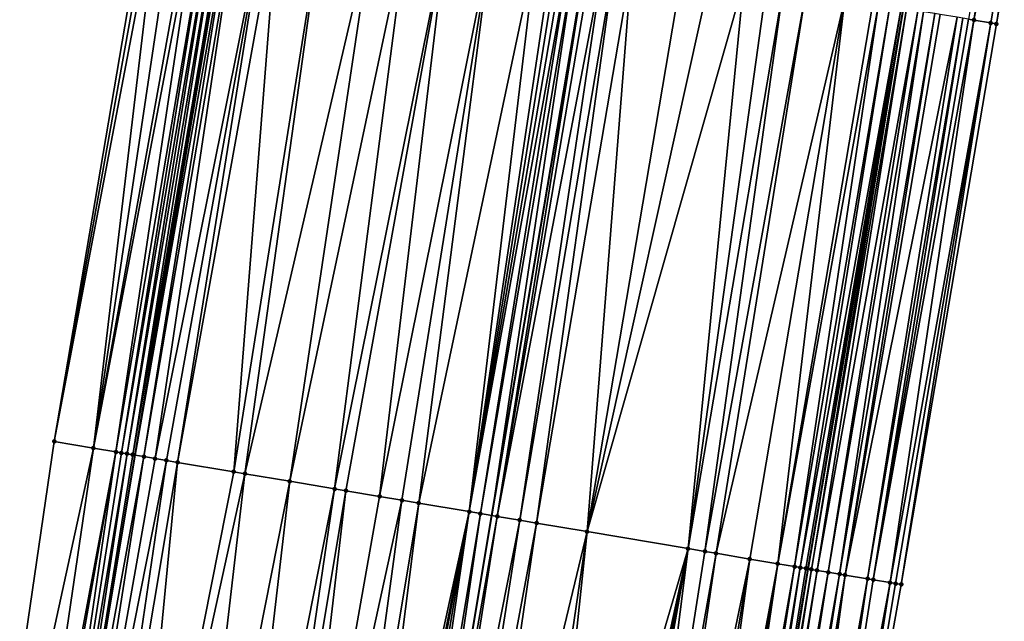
# Model space of a CAD drawing. Header units: feet. Extents: x 2004186 to 2014793, y 836912 to 864902.
# Tile 905 of 974: x 2004262 to 2004297, y 861914 to 861935. Entities that reach past the tile are written whole.
import ezdxf

# ---------------------------------------------------------------- set-up
doc = ezdxf.new("R2010")
doc.units = ezdxf.units.FT
doc.header["$LTSCALE"] = 100
doc.header["$MEASUREMENT"] = 0
for name, color, linetype, lineweight in [('EP_Travel Lane', 5, 'Continuous', 40), ('GPL_Skip Line', 2, 'Continuous', 40), ('Road Shots', 4, 'Continuous', 200), ('Road X-Section', 30, 'Continuous', 13)]:
    doc.layers.add(name, color=color, linetype=linetype, lineweight=lineweight)
doc.layers.add('I-77 SB_MM21-27-Surface-Border', color=7, linetype='Continuous')
doc.layers.add('I-77 SB_MM21-27-Surface-TIN', color=7, linetype='Continuous')

msp = doc.modelspace()

# ---------------------------------------------------------------- linework, layer by layer
at = {"layer": 'EP_Travel Lane'}
for points in [[(2004244.871533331, 861781.4747629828, 475.8894471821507), (2004247.706480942, 861801.2686498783, 476.2963339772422), (2004250.541511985, 861821.0631193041, 476.6735171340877), (2004253.598039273, 861840.9998284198, 477.0790103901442), (2004256.666802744, 861860.7592060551, 477.4664519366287), (2004259.735564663, 861880.5185737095, 477.8544267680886), (2004262.804317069, 861900.2778800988, 478.2456128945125), (2004266.111545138, 861920.1660222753, 478.6505441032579), (2004269.446542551, 861939.882200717, 479.03823395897), (2004272.781536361, 861959.5983578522, 479.4270138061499), (2004276.116567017, 861979.31473282, 479.8046323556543), (2004279.687520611, 861999.1749331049, 480.1635471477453), (2004283.304677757, 862018.8423221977, 480.495595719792), (2004286.921936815, 862038.5102654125, 480.795042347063), (2004290.539097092, 862058.1776715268, 481.1260890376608), (2004294.398704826, 862077.9631799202, 481.4208840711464), (2004298.326517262, 862097.5716404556, 481.7131366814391)], [(2004268.724748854, 861778.0972558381, 475.0505787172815), (2004271.519651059, 861797.8973254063, 475.4332667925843), (2004274.314531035, 861817.6972375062, 475.8239820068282), (2004277.314354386, 861837.3090696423, 476.1774537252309), (2004280.383158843, 861857.0687111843, 476.5510465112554), (2004283.451883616, 861876.8278396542, 476.9515774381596), (2004286.520636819, 861896.5871511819, 477.3424998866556), (2004289.78032483, 861916.1661944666, 477.7426439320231), (2004293.126251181, 861935.8802423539, 478.144050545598), (2004296.47219236, 861955.5943776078, 478.5409800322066), (2004299.81811013, 861975.3083749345, 478.944975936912), (2004303.329893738, 861994.8298725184, 479.3114861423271), (2004306.93671772, 862014.4984996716, 479.6815246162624), (2004310.543484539, 862034.1668151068, 480.0699002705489), (2004314.150407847, 862053.8359838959, 480.4080714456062), (2004317.950573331, 862073.3244854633, 480.745658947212), (2004321.878194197, 862092.9319896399, 481.0961759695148)]]:
    msp.add_polyline3d(points, dxfattribs=at)
at = {"layer": 'GPL_Skip Line'}
msp.add_polyline3d([(2004257.413331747, 861779.6982629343, 475.4802737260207), (2004260.230374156, 861799.4948755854, 475.8782724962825), (2004263.047487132, 861819.2919841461, 476.2509877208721), (2004266.09168847, 861839.055107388, 476.6269294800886), (2004269.180808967, 861858.8112578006, 477.0166406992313), (2004272.269952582, 861878.5675560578, 477.3985859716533), (2004275.359044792, 861898.3235255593, 477.7978000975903), (2004278.650188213, 861918.0464854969, 478.1999728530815), (2004281.996878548, 861937.7605591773, 478.5936307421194), (2004285.343570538, 861957.4746425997, 478.9867891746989), (2004288.690267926, 861977.1887578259, 479.3783170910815), (2004292.242436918, 861996.8669209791, 479.7472093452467), (2004295.869048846, 862016.5323048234, 480.094147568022), (2004299.495683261, 862036.1978106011, 480.4339104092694), (2004303.122345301, 862055.8634661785, 480.7648580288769), (2004306.917893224, 862075.4967837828, 481.1006554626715), (2004310.791516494, 862095.1154618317, 481.4211498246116)], dxfattribs=at)
at = {"layer": 'I-77 SB_MM21-27-Surface-Border', "color": 3, "linetype": 'ByBlock', "lineweight": -2}
for points in [[(2004243.74974978, 861781.6338770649, 475.9151746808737), (2004246.962803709, 861801.3741436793, 476.3128690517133), (2004249.977913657, 861821.1430174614, 476.6885808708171), (2004252.653536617, 861841.1470345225, 477.1035539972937), (2004254.95220891, 861861.0264397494, 477.5107749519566), (2004257.646090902, 861880.8441254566, 477.9140863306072), (2004260.339979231, 861900.6618516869, 478.3152617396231), (2004263.268426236, 861920.646776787, 478.7451031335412), (2004266.615157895, 861940.3610938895, 479.1262806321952), (2004269.961900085, 861960.0754730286, 479.5042749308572), (2004273.308641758, 861979.7898491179, 479.8824322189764), (2004276.899558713, 861999.6875881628, 480.2483322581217), (2004280.722957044, 862019.3172587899, 480.5624132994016), (2004284.74311794, 862038.9110869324, 480.8512477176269), (2004288.763240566, 862058.504707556, 481.1522894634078), (2004292.985715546, 862078.241680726, 481.4494763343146), (2004298.036787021, 862097.6288062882, 481.7154901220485)], [(2004323.546783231, 862092.604838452, 480.9611027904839), (2004319.477055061, 862073.0254436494, 480.6076028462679), (2004316.695349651, 862053.3707454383, 480.1753278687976), (2004313.462204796, 862033.6333618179, 479.7964136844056), (2004310.032382, 862013.9322795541, 479.4157512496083), (2004306.405878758, 861994.2674850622, 479.0341319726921), (2004303.086838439, 861974.7599758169, 478.6208174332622), (2004299.740028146, 861955.0451955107, 478.2633899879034), (2004296.393383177, 861935.3313890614, 477.8560285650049), (2004293.046839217, 861915.6181776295, 477.4181642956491), (2004289.588431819, 861896.1133765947, 477.0392939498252), (2004286.499277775, 861876.3570116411, 476.6608484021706), (2004282.817234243, 861856.6927466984, 476.3134644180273), (2004279.728001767, 861836.9358801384, 475.9613643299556), (2004276.315557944, 861817.416232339, 475.6371162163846), (2004272.706248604, 861797.7305978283, 475.3271096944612), (2004270.87945956, 861777.7946982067, 474.8478907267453)]]:
    msp.add_polyline3d(points, dxfattribs=at)
at = {"layer": 'I-77 SB_MM21-27-Surface-TIN', "color": 128, "linetype": 'ByBlock', "lineweight": -2}
for points in [[(2004298.753839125, 861955.2108285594, 478.352282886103), (2004295.407192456, 861935.497012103, 477.9454347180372), (2004295.60442542, 861935.4638569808, 477.9291178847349)], [(2004299.542798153, 861955.0783681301, 478.2788097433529), (2004298.753839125, 861955.2108285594, 478.352282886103), (2004295.60442542, 861935.4638569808, 477.9291178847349)], [(2004299.542798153, 861955.0783681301, 478.2788097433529), (2004295.60442542, 861935.4638569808, 477.9291178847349), (2004296.196147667, 861935.364529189, 477.8731141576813)], [(2004299.542798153, 861955.0783681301, 478.2788097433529), (2004296.196147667, 861935.364529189, 477.8731141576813), (2004296.393383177, 861935.3313890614, 477.8560285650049)], [(2004299.542798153, 861955.0783681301, 478.2788097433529), (2004296.393383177, 861935.3313890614, 477.8560285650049), (2004299.740028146, 861955.0451955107, 478.2633899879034)], [(2004266.812363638, 861940.3277784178, 479.1181845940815), (2004266.615157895, 861940.3610938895, 479.1262806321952), (2004263.268426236, 861920.646776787, 478.7451031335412)], [(2004267.009582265, 861940.2945388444, 479.1061974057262), (2004266.812363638, 861940.3277784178, 479.1181845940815), (2004263.268426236, 861920.646776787, 478.7451031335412)], [(2004267.009582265, 861940.2945388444, 479.1061974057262), (2004263.268426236, 861920.646776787, 478.7451031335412), (2004264.648827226, 861920.4133375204, 478.7002719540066)], [(2004267.601179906, 861940.1944770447, 479.0878248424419), (2004267.009582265, 861940.2945388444, 479.1061974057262), (2004264.648827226, 861920.4133375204, 478.7002719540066)], [(2004268.192761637, 861940.0943215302, 479.0742568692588), (2004267.601179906, 861940.1944770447, 479.0878248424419), (2004264.648827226, 861920.4133375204, 478.7002719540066)], [(2004268.389946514, 861940.0608831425, 479.0724624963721), (2004268.192761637, 861940.0943215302, 479.0742568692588), (2004264.648827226, 861920.4133375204, 478.7002719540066)], [(2004268.389946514, 861940.0608831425, 479.0724624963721), (2004264.648827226, 861920.4133375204, 478.7002719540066), (2004265.437618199, 861920.2798871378, 478.6775516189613)], [(2004268.784339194, 861939.9941414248, 479.0619496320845), (2004268.389946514, 861940.0608831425, 479.0724624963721), (2004265.437618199, 861920.2798871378, 478.6775516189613)], [(2004268.784339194, 861939.9941414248, 479.0619496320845), (2004265.437618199, 861920.2798871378, 478.6775516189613), (2004265.634828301, 861920.24659735, 478.6681388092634)], [(2004268.981544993, 861939.9608262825, 479.0538366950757), (2004268.784339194, 861939.9941414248, 479.0619496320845), (2004265.634828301, 861920.24659735, 478.6681388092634)], [(2004268.981544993, 861939.9608262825, 479.0538366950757), (2004265.634828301, 861920.24659735, 478.6681388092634), (2004265.832046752, 861920.2133567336, 478.6562050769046)], [(2004269.178762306, 861939.9275789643, 479.0422465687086), (2004268.981544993, 861939.9608262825, 479.0538366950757), (2004265.832046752, 861920.2133567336, 478.6562050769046)], [(2004269.178762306, 861939.9275789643, 479.0422465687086), (2004265.832046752, 861920.2133567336, 478.6562050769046), (2004266.029245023, 861920.179997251, 478.650365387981)], [(2004269.375958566, 861939.8942076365, 479.0370141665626), (2004269.178762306, 861939.9275789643, 479.0422465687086), (2004266.029245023, 861920.179997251, 478.650365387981)], [(2004269.375958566, 861939.8942076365, 479.0370141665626), (2004266.029245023, 861920.179997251, 478.650365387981), (2004269.446542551, 861939.882200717, 479.03823395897)], [(2004266.029245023, 861920.179997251, 478.650365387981), (2004266.111545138, 861920.1660222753, 478.6505441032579), (2004269.446542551, 861939.882200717, 479.03823395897)], [(2004269.573126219, 861939.860667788, 479.0404215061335), (2004269.446542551, 861939.882200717, 479.03823395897), (2004266.111545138, 861920.1660222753, 478.6505441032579)], [(2004269.573126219, 861939.860667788, 479.0404215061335), (2004266.111545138, 861920.1660222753, 478.6505441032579), (2004266.423600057, 861920.1130337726, 478.6512217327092)], [(2004269.770302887, 861939.8271810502, 479.0411059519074), (2004269.573126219, 861939.860667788, 479.0404215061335), (2004266.423600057, 861920.1130337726, 478.6512217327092)], [(2004269.770302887, 861939.8271810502, 479.0411059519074), (2004266.423600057, 861920.1130337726, 478.6512217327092), (2004266.817994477, 861920.046302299, 478.6401836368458)], [(2004270.756276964, 861939.6602818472, 479.0171261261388), (2004269.770302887, 861939.8271810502, 479.0411059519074), (2004266.817994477, 861920.046302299, 478.6401836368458)], [(2004270.756276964, 861939.6602818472, 479.0171261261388), (2004266.817994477, 861920.046302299, 478.6401836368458), (2004267.212376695, 861919.9794989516, 478.6328303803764)], [(2004270.756276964, 861939.6602818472, 479.0171261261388), (2004267.212376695, 861919.9794989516, 478.6328303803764), (2004267.606769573, 861919.9127583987, 478.6222577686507)], [(2004271.15067939, 861939.5935975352, 479.0036701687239), (2004270.756276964, 861939.6602818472, 479.0171261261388), (2004267.606769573, 861919.9127583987, 478.6222577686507)], [(2004271.15067939, 861939.5935975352, 479.0036701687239), (2004267.606769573, 861919.9127583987, 478.6222577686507), (2004269.578813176, 861919.579522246, 478.5454724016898)], [(2004272.728316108, 861939.3270194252, 478.941687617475), (2004271.15067939, 861939.5935975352, 479.0036701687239), (2004269.578813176, 861919.579522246, 478.5454724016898)], [(2004272.728316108, 861939.3270194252, 478.941687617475), (2004269.578813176, 861919.579522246, 478.5454724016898), (2004269.973221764, 861919.5128742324, 478.5301554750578)], [(2004274.50313951, 861939.027013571, 478.8773650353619), (2004272.728316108, 861939.3270194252, 478.941687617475), (2004269.973221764, 861919.5128742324, 478.5301554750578)], [(2004274.50313951, 861939.027013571, 478.8773650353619), (2004269.973221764, 861919.5128742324, 478.5301554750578), (2004271.550846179, 861919.2462236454, 478.4718886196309)], [(2004275.686363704, 861938.8270602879, 478.8318881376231), (2004274.50313951, 861939.027013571, 478.8773650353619), (2004271.550846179, 861919.2462236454, 478.4718886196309)], [(2004275.686363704, 861938.8270602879, 478.8318881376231), (2004271.550846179, 861919.2462236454, 478.4718886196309), (2004273.128476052, 861918.979605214, 478.4119732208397)], [(2004277.06679242, 861938.5937843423, 478.7786838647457), (2004275.686363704, 861938.8270602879, 478.8318881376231), (2004273.128476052, 861918.979605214, 478.4119732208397)], [(2004277.06679242, 861938.5937843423, 478.7786838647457), (2004273.128476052, 861918.979605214, 478.4119732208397), (2004273.522889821, 861918.9129877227, 478.3950914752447)], [(2004277.06679242, 861938.5937843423, 478.7786838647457), (2004273.522889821, 861918.9129877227, 478.3950914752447), (2004274.706124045, 861918.7130935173, 478.3465857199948)], [(2004278.644439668, 861938.3272682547, 478.7135215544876), (2004277.06679242, 861938.5937843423, 478.7786838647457), (2004274.706124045, 861918.7130935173, 478.3465857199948)], [(2004278.644439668, 861938.3272682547, 478.7135215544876), (2004274.706124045, 861918.7130935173, 478.3465857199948), (2004275.494946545, 861918.5798288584, 478.3143436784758)], [(2004278.644439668, 861938.3272682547, 478.7135215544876), (2004275.494946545, 861918.5798288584, 478.3143436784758), (2004276.086567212, 861918.479902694, 478.2890173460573)], [(2004280.222074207, 861938.0606773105, 478.6521969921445), (2004278.644439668, 861938.3272682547, 478.7135215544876), (2004276.086567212, 861918.479902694, 478.2890173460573)], [(2004280.222074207, 861938.0606773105, 478.6521969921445), (2004276.086567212, 861918.479902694, 478.2890173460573), (2004277.861408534, 861918.1800024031, 478.2192826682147)], [(2004280.813683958, 861937.9606868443, 478.6301673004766), (2004280.222074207, 861938.0606773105, 478.6521969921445), (2004277.861408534, 861918.1800024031, 478.2192826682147)], [(2004281.010895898, 861937.9274078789, 478.6201996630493), (2004280.813683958, 861937.9606868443, 478.6301673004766), (2004277.861408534, 861918.1800024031, 478.2192826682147)], [(2004281.208097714, 861937.8940692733, 478.6132896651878), (2004281.010895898, 861937.9274078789, 478.6201996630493), (2004277.861408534, 861918.1800024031, 478.2192826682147)], [(2004281.405285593, 861937.8606485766, 478.6105883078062), (2004281.208097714, 861937.8940692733, 478.6132896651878), (2004277.861408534, 861918.1800024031, 478.2192826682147)], [(2004281.405285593, 861937.8606485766, 478.6105883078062), (2004277.861408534, 861918.1800024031, 478.2192826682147), (2004278.25579024, 861918.1131960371, 478.2120841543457)], [(2004281.602486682, 861937.8273056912, 478.6038977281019), (2004281.405285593, 861937.8606485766, 478.6105883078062), (2004278.25579024, 861918.1131960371, 478.2120841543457)], [(2004281.602486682, 861937.8273056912, 478.6038977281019), (2004278.25579024, 861918.1131960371, 478.2120841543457), (2004278.650188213, 861918.0464854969, 478.1999728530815)], [(2004281.602486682, 861937.8273056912, 478.6038977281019), (2004278.650188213, 861918.0464854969, 478.1999728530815), (2004281.996878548, 861937.7605591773, 478.5936307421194)], [(2004278.8473872, 861918.0131302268, 478.1939172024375), (2004281.996878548, 861937.7605591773, 478.5936307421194), (2004278.650188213, 861918.0464854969, 478.1999728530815)], [(2004282.194074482, 861937.7271859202, 478.5884972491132), (2004281.996878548, 861937.7605591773, 478.5936307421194), (2004278.8473872, 861918.0131302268, 478.1939172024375)], [(2004282.588480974, 861937.660525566, 478.5738130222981), (2004282.194074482, 861937.7271859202, 478.5884972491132), (2004278.8473872, 861918.0131302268, 478.1939172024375)], [(2004282.588480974, 861937.660525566, 478.5738130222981), (2004278.8473872, 861918.0131302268, 478.1939172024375), (2004279.636201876, 861917.8798194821, 478.1640378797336)], [(2004282.982887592, 861937.593865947, 478.5590911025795), (2004282.588480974, 861937.660525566, 478.5738130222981), (2004279.636201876, 861917.8798194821, 478.1640378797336)], [(2004282.982887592, 861937.593865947, 478.5590911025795), (2004279.636201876, 861917.8798194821, 478.1640378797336), (2004280.227803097, 861917.7797787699, 478.1445841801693)], [(2004283.574493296, 861937.4938516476, 478.5382832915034), (2004282.982887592, 861937.593865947, 478.5590911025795), (2004280.227803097, 861917.7797787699, 478.1445841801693)], [(2004283.574493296, 861937.4938516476, 478.5382832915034), (2004280.227803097, 861917.7797787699, 478.1445841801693), (2004282.002650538, 861917.4799145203, 478.0730017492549)], [(2004285.349343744, 861937.1940051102, 478.4657928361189), (2004283.574493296, 861937.4938516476, 478.5382832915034), (2004282.002650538, 861917.4799145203, 478.0730017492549)], [(2004286.335350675, 861937.0272994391, 478.4318910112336), (2004285.349343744, 861937.1940051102, 478.4657928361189), (2004282.002650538, 861917.4799145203, 478.0730017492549)], [(2004287.518575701, 861936.8273510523, 478.3861630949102), (2004286.335350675, 861937.0272994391, 478.4318910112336), (2004282.002650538, 861917.4799145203, 478.0730017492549)], [(2004287.518575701, 861936.8273510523, 478.3861630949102), (2004282.002650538, 861917.4799145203, 478.0730017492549), (2004285.552289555, 861916.8798569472, 477.9467078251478)], [(2004288.307368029, 861936.69390866, 478.3630331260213), (2004287.518575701, 861936.8273510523, 478.3861630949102), (2004285.552289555, 861916.8798569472, 477.9467078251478)], [(2004288.898976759, 861936.5939121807, 478.3413117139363), (2004288.307368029, 861936.69390866, 478.3630331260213), (2004285.552289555, 861916.8798569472, 477.9467078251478)], [(2004288.898976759, 861936.5939121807, 478.3413117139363), (2004285.552289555, 861916.8798569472, 477.9467078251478), (2004286.143911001, 861916.7799353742, 477.9211460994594)], [(2004289.687799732, 861936.4606503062, 478.3089269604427), (2004288.898976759, 861936.5939121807, 478.3413117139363), (2004286.143911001, 861916.7799353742, 477.9211460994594)], [(2004289.687799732, 861936.4606503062, 478.3089269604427), (2004286.143911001, 861916.7799353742, 477.9211460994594), (2004286.53832278, 861916.7133061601, 477.9048653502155)], [(2004291.068229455, 861936.2273802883, 478.2554187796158), (2004289.687799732, 861936.4606503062, 478.3089269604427), (2004286.53832278, 861916.7133061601, 477.9048653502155)], [(2004291.068229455, 861936.2273802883, 478.2554187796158), (2004286.53832278, 861916.7133061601, 477.9048653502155), (2004287.721537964, 861916.5132998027, 477.8621094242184)], [(2004291.068229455, 861936.2273802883, 478.2554187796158), (2004287.721537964, 861916.5132998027, 477.8621094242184), (2004288.707583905, 861916.3468239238, 477.8164265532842)], [(2004292.054281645, 861936.060941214, 478.2078490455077), (2004291.068229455, 861936.2273802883, 478.2554187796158), (2004288.707583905, 861916.3468239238, 477.8164265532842)], [(2004292.251502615, 861936.0277154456, 478.1951541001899), (2004292.054281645, 861936.060941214, 478.2078490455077), (2004288.707583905, 861916.3468239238, 477.8164265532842)], [(2004292.251502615, 861936.0277154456, 478.1951541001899), (2004288.707583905, 861916.3468239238, 477.8164265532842), (2004289.299230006, 861916.247047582, 477.7834191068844)], [(2004292.645926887, 861935.961159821, 478.1751005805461), (2004292.251502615, 861936.0277154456, 478.1951541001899), (2004289.299230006, 861916.247047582, 477.7834191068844)], [(2004292.645926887, 861935.961159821, 478.1751005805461), (2004289.299230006, 861916.247047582, 477.7834191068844), (2004289.496452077, 861916.2138282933, 477.7703919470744)], [(2004293.040375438, 861935.8947472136, 478.1477148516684), (2004292.645926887, 861935.961159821, 478.1751005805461), (2004289.496452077, 861916.2138282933, 477.7703919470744)], [(2004293.040375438, 861935.8947472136, 478.1477148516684), (2004289.496452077, 861916.2138282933, 477.7703919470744), (2004289.693698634, 861916.1807532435, 477.7499699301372)], [(2004293.040375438, 861935.8947472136, 478.1477148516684), (2004289.693698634, 861916.1807532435, 477.7499699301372), (2004289.78032483, 861916.1661944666, 477.7426439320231)], [(2004293.040375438, 861935.8947472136, 478.1477148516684), (2004289.78032483, 861916.1661944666, 477.7426439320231), (2004293.126251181, 861935.8802423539, 478.144050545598)], [(2004289.890932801, 861916.1476052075, 477.7332897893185), (2004293.126251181, 861935.8802423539, 478.144050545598), (2004289.78032483, 861916.1661944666, 477.7426439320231)], [(2004293.237582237, 861935.8614379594, 478.1393000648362), (2004293.126251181, 861935.8802423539, 478.144050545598), (2004289.890932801, 861916.1476052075, 477.7332897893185)], [(2004293.237582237, 861935.8614379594, 478.1393000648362), (2004289.890932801, 861916.1476052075, 477.7332897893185), (2004290.088160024, 861916.114416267, 477.7187067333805)], [(2004293.632032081, 861935.7950329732, 478.1115236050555), (2004293.237582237, 861935.8614379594, 478.1393000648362), (2004290.088160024, 861916.114416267, 477.7187067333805)], [(2004293.632032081, 861935.7950329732, 478.1115236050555), (2004290.088160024, 861916.114416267, 477.7187067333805), (2004290.482651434, 861916.0482561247, 477.6783775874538)], [(2004293.829286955, 861935.7620069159, 478.0885898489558), (2004293.632032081, 861935.7950329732, 478.1115236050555), (2004290.482651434, 861916.0482561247, 477.6783775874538)], [(2004293.829286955, 861935.7620069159, 478.0885898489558), (2004290.482651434, 861916.0482561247, 477.6783775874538), (2004290.87717098, 861915.9822617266, 477.6295510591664)], [(2004294.223825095, 861935.6961220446, 478.0341481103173), (2004293.829286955, 861935.7620069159, 478.0885898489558), (2004290.87717098, 861915.9822617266, 477.6295510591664)], [(2004294.223825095, 861935.6961220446, 478.0341481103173), (2004290.87717098, 861915.9822617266, 477.6295510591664), (2004291.07442344, 861915.9492214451, 477.607346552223)], [(2004294.421082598, 861935.6631114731, 478.0104204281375), (2004294.223825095, 861935.6961220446, 478.0341481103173), (2004291.07442344, 861915.9492214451, 477.607346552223)], [(2004295.012781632, 861935.5636469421, 477.9614270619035), (2004294.421082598, 861935.6631114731, 478.0104204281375), (2004291.07442344, 861915.9492214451, 477.607346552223)], [(2004295.012781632, 861935.5636469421, 477.9614270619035), (2004291.07442344, 861915.9492214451, 477.607346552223), (2004291.863384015, 861915.8167701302, 477.5334059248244)], [(2004295.209998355, 861935.5303961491, 477.9500150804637), (2004295.012781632, 861935.5636469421, 477.9614270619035), (2004291.863384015, 861915.8167701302, 477.5334059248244)], [(2004295.209998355, 861935.5303961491, 477.9500150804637), (2004291.863384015, 861915.8167701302, 477.5334059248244), (2004292.06061626, 861915.7836107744, 477.5173061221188)], [(2004295.407192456, 861935.497012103, 477.9454347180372), (2004295.209998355, 861935.5303961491, 477.9500150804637), (2004292.06061626, 861915.7836107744, 477.5173061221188)], [(2004295.60442542, 861935.4638569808, 477.9291178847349), (2004295.407192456, 861935.497012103, 477.9454347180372), (2004292.06061626, 861915.7836107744, 477.5173061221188)], [(2004295.60442542, 861935.4638569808, 477.9291178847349), (2004292.06061626, 861915.7836107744, 477.5173061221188), (2004292.652355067, 861915.6843805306, 477.4563012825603)], [(2004296.196147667, 861935.364529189, 477.8731141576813), (2004295.60442542, 861935.4638569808, 477.9291178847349), (2004292.652355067, 861915.6843805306, 477.4563012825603)], [(2004296.196147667, 861935.364529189, 477.8731141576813), (2004292.652355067, 861915.6843805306, 477.4563012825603), (2004292.849601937, 861915.6513073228, 477.4357848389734)], [(2004296.196147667, 861935.364529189, 477.8731141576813), (2004292.849601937, 861915.6513073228, 477.4357848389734), (2004293.046839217, 861915.6181776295, 477.4181642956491)], [(2004296.196147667, 861935.364529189, 477.8731141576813), (2004293.046839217, 861915.6181776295, 477.4181642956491), (2004296.393383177, 861935.3313890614, 477.8560285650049)], [(2004264.648827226, 861920.4133375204, 478.7002719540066), (2004263.268426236, 861920.646776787, 478.7451031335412), (2004260.339979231, 861900.6618516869, 478.3152617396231)], [(2004264.648827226, 861920.4133375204, 478.7002719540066), (2004260.339979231, 861900.6618516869, 478.3152617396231), (2004261.723284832, 861900.4462916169, 478.2774721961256)], [(2004265.437618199, 861920.2798871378, 478.6775516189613), (2004264.648827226, 861920.4133375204, 478.7002719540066), (2004261.723284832, 861900.4462916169, 478.2774721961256)], [(2004265.437618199, 861920.2798871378, 478.6775516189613), (2004261.723284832, 861900.4462916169, 478.2774721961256), (2004261.920897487, 861900.4154817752, 478.2728902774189)], [(2004265.437618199, 861920.2798871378, 478.6775516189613), (2004261.920897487, 861900.4154817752, 478.2728902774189), (2004262.513762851, 861900.3232274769, 478.2499402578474)], [(2004265.634828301, 861920.24659735, 478.6681388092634), (2004265.437618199, 861920.2798871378, 478.6775516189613), (2004262.513762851, 861900.3232274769, 478.2499402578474)], [(2004265.832046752, 861920.2133567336, 478.6562050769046), (2004265.634828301, 861920.24659735, 478.6681388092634), (2004262.513762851, 861900.3232274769, 478.2499402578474)], [(2004265.832046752, 861920.2133567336, 478.6562050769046), (2004262.513762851, 861900.3232274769, 478.2499402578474), (2004262.804317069, 861900.2778800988, 478.2456128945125)], [(2004266.029245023, 861920.179997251, 478.650365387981), (2004265.832046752, 861920.2133567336, 478.6562050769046), (2004262.804317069, 861900.2778800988, 478.2456128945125)], [(2004266.029245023, 861920.179997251, 478.650365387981), (2004262.804317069, 861900.2778800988, 478.2456128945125), (2004266.111545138, 861920.1660222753, 478.6505441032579)], [(2004266.423600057, 861920.1130337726, 478.6512217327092), (2004266.111545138, 861920.1660222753, 478.6505441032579), (2004262.804317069, 861900.2778800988, 478.2456128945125)], [(2004266.423600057, 861920.1130337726, 478.6512217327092), (2004262.804317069, 861900.2778800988, 478.2456128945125), (2004263.304193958, 861900.1998633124, 478.2381679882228)], [(2004266.817994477, 861920.046302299, 478.6401836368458), (2004266.423600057, 861920.1130337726, 478.6512217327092), (2004263.304193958, 861900.1998633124, 478.2381679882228)], [(2004267.212376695, 861919.9794989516, 478.6328303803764), (2004266.817994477, 861920.046302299, 478.6401836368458), (2004263.304193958, 861900.1998633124, 478.2381679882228)], [(2004267.212376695, 861919.9794989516, 478.6328303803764), (2004263.304193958, 861900.1998633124, 478.2381679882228), (2004264.292268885, 861900.0458886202, 478.2113442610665)], [(2004267.606769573, 861919.9127583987, 478.6222577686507), (2004267.212376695, 861919.9794989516, 478.6328303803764), (2004264.292268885, 861900.0458886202, 478.2113442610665)], [(2004267.606769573, 861919.9127583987, 478.6222577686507), (2004264.292268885, 861900.0458886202, 478.2113442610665), (2004265.675607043, 861899.8305367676, 478.1626174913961)], [(2004269.578813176, 861919.579522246, 478.5454724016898), (2004267.606769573, 861919.9127583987, 478.6222577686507), (2004265.675607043, 861899.8305367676, 478.1626174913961)], [(2004269.973221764, 861919.5128742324, 478.5301554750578), (2004269.578813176, 861919.579522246, 478.5454724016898), (2004265.675607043, 861899.8305367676, 478.1626174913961)], [(2004269.973221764, 861919.5128742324, 478.5301554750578), (2004265.675607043, 861899.8305367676, 478.1626174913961), (2004267.651819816, 861899.5229897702, 478.0878334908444)], [(2004271.550846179, 861919.2462236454, 478.4718886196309), (2004269.973221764, 861919.5128742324, 478.5301554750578), (2004267.651819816, 861899.5229897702, 478.0878334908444)], [(2004271.550846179, 861919.2462236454, 478.4718886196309), (2004267.651819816, 861899.5229897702, 478.0878334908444), (2004269.232790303, 861899.2769538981, 478.0279156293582)], [(2004273.128476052, 861918.979605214, 478.4119732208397), (2004271.550846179, 861919.2462236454, 478.4718886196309), (2004269.232790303, 861899.2769538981, 478.0279156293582)], [(2004273.128476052, 861918.979605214, 478.4119732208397), (2004269.232790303, 861899.2769538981, 478.0279156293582), (2004270.220903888, 861899.1232264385, 477.9881052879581)], [(2004273.522889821, 861918.9129877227, 478.3950914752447), (2004273.128476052, 861918.979605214, 478.4119732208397), (2004270.220903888, 861899.1232264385, 477.9881052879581)], [(2004273.522889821, 861918.9129877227, 478.3950914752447), (2004270.220903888, 861899.1232264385, 477.9881052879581), (2004271.209006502, 861898.9694288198, 477.9519802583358)], [(2004274.706124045, 861918.7130935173, 478.3465857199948), (2004273.522889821, 861918.9129877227, 478.3950914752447), (2004271.209006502, 861898.9694288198, 477.9519802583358)], [(2004275.494946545, 861918.5798288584, 478.3143436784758), (2004274.706124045, 861918.7130935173, 478.3465857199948), (2004271.209006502, 861898.9694288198, 477.9519802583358)], [(2004275.494946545, 861918.5798288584, 478.3143436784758), (2004271.209006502, 861898.9694288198, 477.9519802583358), (2004272.789979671, 861898.723410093, 477.8911618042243)], [(2004276.086567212, 861918.479902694, 478.2890173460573), (2004275.494946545, 861918.5798288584, 478.3143436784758), (2004272.789979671, 861898.723410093, 477.8911618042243)], [(2004276.086567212, 861918.479902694, 478.2890173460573), (2004272.789979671, 861898.723410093, 477.8911618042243), (2004273.580468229, 861898.6004133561, 477.8600893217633)], [(2004277.861408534, 861918.1800024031, 478.2192826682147), (2004276.086567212, 861918.479902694, 478.2890173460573), (2004273.580468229, 861898.6004133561, 477.8600893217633)], [(2004277.861408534, 861918.1800024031, 478.2192826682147), (2004273.580468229, 861898.6004133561, 477.8600893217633), (2004273.975720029, 861898.5389630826, 477.8420267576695)], [(2004277.861408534, 861918.1800024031, 478.2192826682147), (2004273.975720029, 861898.5389630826, 477.8420267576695), (2004274.173342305, 861898.5082147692, 477.8342128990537)], [(2004277.861408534, 861918.1800024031, 478.2192826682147), (2004274.173342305, 861898.5082147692, 477.8342128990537), (2004274.568596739, 861898.4467813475, 477.8152651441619)], [(2004277.861408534, 861918.1800024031, 478.2192826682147), (2004274.568596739, 861898.4467813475, 477.8152651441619), (2004274.963814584, 861898.3851139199, 477.8086092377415)], [(2004278.25579024, 861918.1131960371, 478.2120841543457), (2004277.861408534, 861918.1800024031, 478.2192826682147), (2004274.963814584, 861898.3851139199, 477.8086092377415)], [(2004278.25579024, 861918.1131960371, 478.2120841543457), (2004274.963814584, 861898.3851139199, 477.8086092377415), (2004275.359044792, 861898.3235255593, 477.7978000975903)], [(2004278.25579024, 861918.1131960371, 478.2120841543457), (2004275.359044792, 861898.3235255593, 477.7978000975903), (2004278.650188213, 861918.0464854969, 478.1999728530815)], [(2004278.8473872, 861918.0131302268, 478.1939172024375), (2004278.650188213, 861918.0464854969, 478.1999728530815), (2004275.359044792, 861898.3235255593, 477.7978000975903)], [(2004278.8473872, 861918.0131302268, 478.1939172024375), (2004275.359044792, 861898.3235255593, 477.7978000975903), (2004275.754275, 861898.2619371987, 477.7869909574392)], [(2004279.636201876, 861917.8798194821, 478.1640378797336), (2004278.8473872, 861918.0131302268, 478.1939172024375), (2004275.754275, 861898.2619371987, 477.7869909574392)], [(2004279.636201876, 861917.8798194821, 478.1640378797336), (2004275.754275, 861898.2619371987, 477.7869909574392), (2004276.544768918, 861898.1389747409, 477.7541178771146)], [(2004280.227803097, 861917.7797787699, 478.1445841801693), (2004279.636201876, 861917.8798194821, 478.1640378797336), (2004276.544768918, 861898.1389747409, 477.7541178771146)], [(2004280.227803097, 861917.7797787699, 478.1445841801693), (2004276.544768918, 861898.1389747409, 477.7541178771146), (2004277.335252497, 861898.0159461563, 477.7247182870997)], [(2004282.002650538, 861917.4799145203, 478.0730017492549), (2004280.227803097, 861917.7797787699, 478.1445841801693), (2004277.335252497, 861898.0159461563, 477.7247182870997)], [(2004282.002650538, 861917.4799145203, 478.0730017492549), (2004277.335252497, 861898.0159461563, 477.7247182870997), (2004279.113851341, 861897.7392008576, 477.6549439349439)], [(2004282.002650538, 861917.4799145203, 478.0730017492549), (2004279.113851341, 861897.7392008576, 477.6549439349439), (2004279.904321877, 861897.6160888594, 477.6299258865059)], [(2004285.552289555, 861916.8798569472, 477.9467078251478), (2004282.002650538, 861917.4799145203, 478.0730017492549), (2004279.904321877, 861897.6160888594, 477.6299258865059)], [(2004285.552289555, 861916.8798569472, 477.9467078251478), (2004279.904321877, 861897.6160888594, 477.6299258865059), (2004281.287657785, 861897.4007226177, 477.5819549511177)], [(2004285.552289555, 861916.8798569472, 477.9467078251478), (2004281.287657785, 861897.4007226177, 477.5819549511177), (2004281.682887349, 861897.3391301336, 477.5713624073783)], [(2004285.552289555, 861916.8798569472, 477.9467078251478), (2004281.682887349, 861897.3391301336, 477.5713624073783), (2004282.078131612, 861897.2776316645, 477.5558314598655)], [(2004285.552289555, 861916.8798569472, 477.9467078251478), (2004282.078131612, 861897.2776316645, 477.5558314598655), (2004283.066265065, 861897.1240312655, 477.5093468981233)], [(2004286.143911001, 861916.7799353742, 477.9211460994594), (2004285.552289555, 861916.8798569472, 477.9467078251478), (2004283.066265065, 861897.1240312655, 477.5093468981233)], [(2004286.53832278, 861916.7133061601, 477.9048653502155), (2004286.143911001, 861916.7799353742, 477.9211460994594), (2004283.066265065, 861897.1240312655, 477.5093468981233)], [(2004286.53832278, 861916.7133061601, 477.9048653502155), (2004283.066265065, 861897.1240312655, 477.5093468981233), (2004283.659124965, 861897.0317420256, 477.4882322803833)], [(2004287.721537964, 861916.5132998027, 477.8621094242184), (2004286.53832278, 861916.7133061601, 477.9048653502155), (2004283.659124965, 861897.0317420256, 477.4882322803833)], [(2004287.721537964, 861916.5132998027, 477.8621094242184), (2004283.659124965, 861897.0317420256, 477.4882322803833), (2004284.449604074, 861896.9086848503, 477.4603345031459)], [(2004287.721537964, 861916.5132998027, 477.8621094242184), (2004284.449604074, 861896.9086848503, 477.4603345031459), (2004285.042483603, 861896.8165211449, 477.4326258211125)], [(2004288.707583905, 861916.3468239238, 477.8164265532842), (2004287.721537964, 861916.5132998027, 477.8621094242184), (2004285.042483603, 861896.8165211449, 477.4326258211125)], [(2004288.707583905, 861916.3468239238, 477.8164265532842), (2004285.042483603, 861896.8165211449, 477.4326258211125), (2004285.437744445, 861896.7551287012, 477.411525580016)], [(2004288.707583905, 861916.3468239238, 477.8164265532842), (2004285.437744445, 861896.7551287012, 477.411525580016), (2004285.833017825, 861896.6938164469, 477.3862131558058)], [(2004289.299230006, 861916.247047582, 477.7834191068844), (2004288.707583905, 861916.3468239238, 477.8164265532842), (2004285.833017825, 861896.6938164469, 477.3862131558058)], [(2004289.299230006, 861916.247047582, 477.7834191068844), (2004285.833017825, 861896.6938164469, 477.3862131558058), (2004286.228268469, 861896.6323587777, 477.3685390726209)], [(2004289.496452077, 861916.2138282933, 477.7703919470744), (2004289.299230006, 861916.247047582, 477.7834191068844), (2004286.228268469, 861896.6323587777, 477.3685390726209)], [(2004289.496452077, 861916.2138282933, 477.7703919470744), (2004286.228268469, 861896.6323587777, 477.3685390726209), (2004286.520636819, 861896.5871511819, 477.3424998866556)], [(2004289.693698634, 861916.1807532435, 477.7499699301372), (2004289.496452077, 861916.2138282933, 477.7703919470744), (2004286.520636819, 861896.5871511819, 477.3424998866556)], [(2004289.693698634, 861916.1807532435, 477.7499699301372), (2004286.520636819, 861896.5871511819, 477.3424998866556), (2004289.78032483, 861916.1661944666, 477.7426439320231)], [(2004286.623571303, 861896.5712348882, 477.3333322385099), (2004289.78032483, 861916.1661944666, 477.7426439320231), (2004286.520636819, 861896.5871511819, 477.3424998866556)], [(2004289.890932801, 861916.1476052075, 477.7332897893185), (2004289.78032483, 861916.1661944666, 477.7426439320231), (2004286.623571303, 861896.5712348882, 477.3333322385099)], [(2004289.890932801, 861916.1476052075, 477.7332897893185), (2004286.623571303, 861896.5712348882, 477.3333322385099), (2004286.821214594, 861896.5406209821, 477.3184582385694)], [(2004290.088160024, 861916.114416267, 477.7187067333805), (2004289.890932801, 861916.1476052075, 477.7332897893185), (2004286.821214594, 861896.5406209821, 477.3184582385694)], [(2004290.088160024, 861916.114416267, 477.7187067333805), (2004286.821214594, 861896.5406209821, 477.3184582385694), (2004287.018863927, 861896.5100457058, 477.3015551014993)], [(2004290.482651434, 861916.0482561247, 477.6783775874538), (2004290.088160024, 861916.114416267, 477.7187067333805), (2004287.018863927, 861896.5100457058, 477.3015551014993)], [(2004290.482651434, 861916.0482561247, 477.6783775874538), (2004287.018863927, 861896.5100457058, 477.3015551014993), (2004287.414183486, 861896.4490287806, 477.2607296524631)], [(2004290.87717098, 861915.9822617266, 477.6295510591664), (2004290.482651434, 861916.0482561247, 477.6783775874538), (2004287.414183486, 861896.4490287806, 477.2607296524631)], [(2004290.87717098, 861915.9822617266, 477.6295510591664), (2004287.414183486, 861896.4490287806, 477.2607296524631), (2004287.809509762, 861896.3880548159, 477.2176475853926)], [(2004291.07442344, 861915.9492214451, 477.607346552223), (2004290.87717098, 861915.9822617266, 477.6295510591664), (2004287.809509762, 861896.3880548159, 477.2176475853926)], [(2004291.07442344, 861915.9492214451, 477.607346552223), (2004287.809509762, 861896.3880548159, 477.2176475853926), (2004288.402481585, 861896.2964813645, 477.1589340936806)], [(2004291.863384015, 861915.8167701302, 477.5334059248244), (2004291.07442344, 861915.9492214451, 477.607346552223), (2004288.402481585, 861896.2964813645, 477.1589340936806)], [(2004291.863384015, 861915.8167701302, 477.5334059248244), (2004288.402481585, 861896.2964813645, 477.1589340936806), (2004288.995466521, 861896.2049917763, 477.095815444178)], [(2004292.06061626, 861915.7836107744, 477.5173061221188), (2004291.863384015, 861915.8167701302, 477.5334059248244), (2004288.995466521, 861896.2049917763, 477.095815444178)], [(2004292.652355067, 861915.6843805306, 477.4563012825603), (2004292.06061626, 861915.7836107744, 477.5173061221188), (2004288.995466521, 861896.2049917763, 477.095815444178)], [(2004292.652355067, 861915.6843805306, 477.4563012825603), (2004288.995466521, 861896.2049917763, 477.095815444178), (2004289.588431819, 861896.1133765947, 477.0392939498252)], [(2004292.652355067, 861915.6843805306, 477.4563012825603), (2004289.588431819, 861896.1133765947, 477.0392939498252), (2004292.849601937, 861915.6513073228, 477.4357848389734)], [(2004292.849601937, 861915.6513073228, 477.4357848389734), (2004289.588431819, 861896.1133765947, 477.0392939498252), (2004293.046839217, 861915.6181776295, 477.4181642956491)]]:
    msp.add_3dface(points, dxfattribs=at)
at = {"layer": 'Road Shots', "lineweight": 100}
for p in [(2004295.60442542, 861935.4638569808, 477.9291178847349), (2004296.196147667, 861935.364529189, 477.8731141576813), (2004296.393383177, 861935.3313890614, 477.8560285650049), (2004263.268426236, 861920.646776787, 478.7451031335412), (2004264.648827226, 861920.4133375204, 478.7002719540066), (2004265.437618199, 861920.2798871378, 478.6775516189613), (2004265.634828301, 861920.24659735, 478.6681388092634), (2004265.832046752, 861920.2133567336, 478.6562050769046), (2004266.029245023, 861920.179997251, 478.650365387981), (2004266.423600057, 861920.1130337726, 478.6512217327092), (2004266.817994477, 861920.046302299, 478.6401836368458), (2004267.212376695, 861919.9794989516, 478.6328303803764), (2004267.606769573, 861919.9127583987, 478.6222577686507), (2004269.578813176, 861919.579522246, 478.5454724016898), (2004269.973221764, 861919.5128742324, 478.5301554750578), (2004271.550846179, 861919.2462236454, 478.4718886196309), (2004273.128476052, 861918.979605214, 478.4119732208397), (2004273.522889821, 861918.9129877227, 478.3950914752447), (2004274.706124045, 861918.7130935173, 478.3465857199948), (2004275.494946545, 861918.5798288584, 478.3143436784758), (2004276.086567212, 861918.479902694, 478.2890173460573), (2004277.861408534, 861918.1800024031, 478.2192826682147), (2004278.25579024, 861918.1131960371, 478.2120841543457), (2004278.8473872, 861918.0131302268, 478.1939172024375), (2004279.636201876, 861917.8798194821, 478.1640378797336), (2004280.227803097, 861917.7797787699, 478.1445841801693), (2004282.002650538, 861917.4799145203, 478.0730017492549), (2004285.552289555, 861916.8798569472, 477.9467078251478), (2004286.143911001, 861916.7799353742, 477.9211460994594), (2004286.53832278, 861916.7133061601, 477.9048653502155), (2004287.721537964, 861916.5132998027, 477.8621094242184), (2004288.707583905, 861916.3468239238, 477.8164265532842), (2004289.299230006, 861916.247047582, 477.7834191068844), (2004289.496452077, 861916.2138282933, 477.7703919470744), (2004289.693698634, 861916.1807532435, 477.7499699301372), (2004289.890932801, 861916.1476052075, 477.7332897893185), (2004290.088160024, 861916.114416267, 477.7187067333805), (2004290.482651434, 861916.0482561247, 477.6783775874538), (2004290.87717098, 861915.9822617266, 477.6295510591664), (2004291.07442344, 861915.9492214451, 477.607346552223), (2004291.863384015, 861915.8167701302, 477.5334059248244), (2004292.06061626, 861915.7836107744, 477.5173061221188), (2004292.652355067, 861915.6843805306, 477.4563012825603), (2004292.849601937, 861915.6513073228, 477.4357848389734), (2004293.046839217, 861915.6181776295, 477.4181642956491)]:
    msp.add_point(p, dxfattribs=at)
at = {"layer": 'Road X-Section', "extrusion": (0.1673341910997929, 0.9857017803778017, 0.01978051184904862), "elevation": 1185007.95866857, "flags": 128}
msp.add_lwpolyline([(-1831735.463202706, -22965.4309531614), (-1831735.663202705, -22965.43905078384), (-1831735.863202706, -22965.45104031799), (-1831736.463202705, -22965.46941647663), (-1831737.063202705, -22965.48298710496), (-1831737.263202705, -22965.48478182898), (-1831737.663202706, -22965.49529675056), (-1831737.863202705, -22965.5034112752), (-1831738.063202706, -22965.51500366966), (-1831738.263202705, -22965.52023709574), (-1831738.463202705, -22965.51682908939), (-1831738.663202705, -22965.51614450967), (-1831739.663202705, -22965.54012902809), (-1831740.063202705, -22965.55358761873), (-1831741.663202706, -22965.61558229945), (-1831743.463202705, -22965.67991746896), (-1831744.663202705, -22965.72540326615), (-1831746.063202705, -22965.77861795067), (-1831747.663202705, -22965.84379301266), (-1831749.263202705, -22965.90512957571), (-1831749.863202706, -22965.9271635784), (-1831750.063202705, -22965.93713316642), (-1831750.263202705, -22965.94404451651), (-1831750.463202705, -22965.94674640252), (-1831750.663202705, -22965.95343829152), (-1831751.263202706, -22965.96884178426), (-1831751.663202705, -22965.98352888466), (-1831752.063202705, -22965.99825368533), (-1831752.663202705, -22966.01906556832), (-1831754.463202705, -22966.09157020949), (-1831755.463202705, -22966.12547866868), (-1831756.663202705, -22966.17121553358), (-1831757.463202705, -22966.19435002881), (-1831758.063202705, -22966.2160756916), (-1831758.863202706, -22966.24846678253), (-1831760.263202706, -22966.30198543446), (-1831761.263202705, -22966.34956447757), (-1831761.463202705, -22966.36226190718), (-1831761.863202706, -22966.38231935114), (-1831762.263202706, -22966.40971043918), (-1831762.463202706, -22966.41812687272), (-1831762.863202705, -22966.44590876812), (-1831763.063202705, -22966.46884701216), (-1831763.463202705, -22966.52329940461), (-1831763.663202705, -22966.54703173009), (-1831764.263202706, -22966.59603468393), (-1831764.463202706, -22966.6074488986), (-1831764.663202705, -22966.61203015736), (-1831764.863202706, -22966.62835018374), (-1831765.463202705, -22966.68436487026), (-1831765.663202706, -22966.70145380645)], dxfattribs=at)
at = {"layer": 'Road X-Section', "extrusion": (0.1673341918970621, 0.9857017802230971, 0.01978051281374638), "elevation": 1184987.960133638, "flags": 128}
msp.add_lwpolyline([(-1831735.462240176, -22965.41769040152), (-1831736.862240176, -22965.46253035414), (-1831737.662240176, -22965.48525513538), (-1831737.862240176, -22965.49466978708), (-1831738.062240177, -22965.50660585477), (-1831738.262240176, -22965.51244668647), (-1831738.662240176, -22965.51159017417), (-1831739.062240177, -22965.52263043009), (-1831739.462240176, -22965.52998512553), (-1831739.862240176, -22965.54055980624), (-1831741.862240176, -22965.61736019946), (-1831742.262240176, -22965.63268012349), (-1831743.862240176, -22965.69095838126), (-1831745.462240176, -22965.75088550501), (-1831745.862240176, -22965.76777055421), (-1831747.062240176, -22965.81628580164), (-1831747.862240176, -22965.84853415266), (-1831748.462240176, -22965.87386544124), (-1831750.262240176, -22965.94361376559), (-1831750.662240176, -22965.95081368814), (-1831751.262240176, -22965.96898419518), (-1831752.062240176, -22965.99886936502), (-1831752.662240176, -22966.01832687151), (-1831754.462240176, -22966.08992331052), (-1831758.062240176, -22966.21624194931), (-1831758.662240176, -22966.24180867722), (-1831759.062240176, -22966.25809261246), (-1831760.262240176, -22966.30085690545), (-1831761.262240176, -22966.34654871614), (-1831761.862240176, -22966.37956262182), (-1831762.062240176, -22966.39259233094), (-1831762.262240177, -22966.4130183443), (-1831762.462240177, -22966.42970174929), (-1831762.662240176, -22966.44428765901), (-1831763.062240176, -22966.48462469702), (-1831763.462240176, -22966.53346078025), (-1831763.662240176, -22966.55566963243), (-1831764.462240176, -22966.6296247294), (-1831764.662240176, -22966.64572768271), (-1831765.262240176, -22966.70674446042), (-1831765.462240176, -22966.7272649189), (-1831765.662240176, -22966.74488891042)], dxfattribs=at)

doc.saveas('drawing.dxf')
